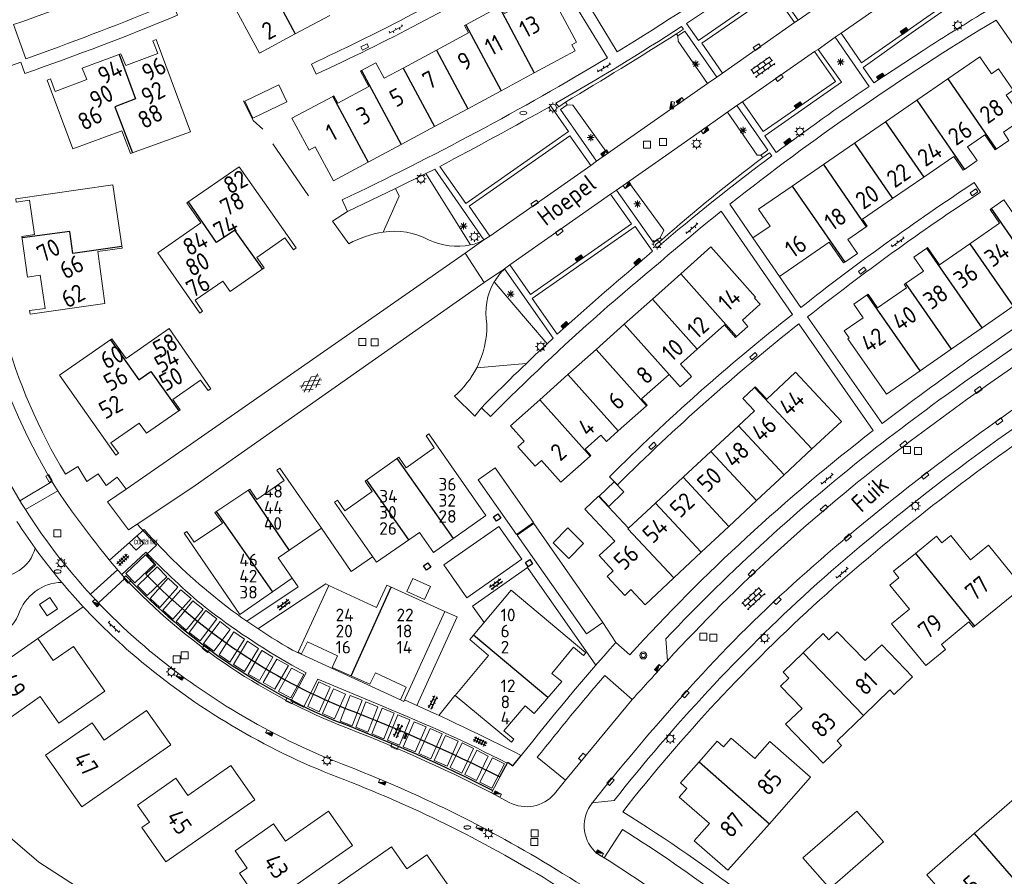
# Model space of a CAD drawing. Extents: x 168769 to 512904, y 516715 to 1559940.
# Tile 289 of 299: x 171196 to 171337, y 520166 to 520288. Entities that reach past the tile are written whole.
import ezdxf

# ---------------------------------------------------------------- set-up
doc = ezdxf.new("R2010")
doc.units = 0
doc.header["$MEASUREMENT"] = 0
doc.linetypes.add('LP', pattern=[14, 9, -5])
doc.layers.get('0').update_dxf_attribs({"linetype": 'CONTINUOUS'})
for name, color, linetype, lineweight in [('B01_HOOFDGEBOUW', 10, 'CONTINUOUS', 0), ('B02_bijgebouw', 12, 'CONTINUOUS', 0), ('B07_scheidingsmuur', 14, 'CONTINUOUS', 25), ('Q04_wegmarkering', 7, 'CONTINUOUS', 0), ('Q21_LANTAARNPAAL', 7, 'CONTINUOUS', 18), ('Q23_kolk', 7, 'CONTINUOUS', 18), ('Q26_BOOM', 7, 'CONTINUOUS', 18), ('Q28_rioolput', 7, 'CONTINUOUS', 18), ('Q31_verklikker_leiding', 7, 'CONTINUOUS', 0), ('Q92_BRANDKRAAN', 7, 'CONTINUOUS', 0), ('Q96_STRAATKOLK', 7, 'CONTINUOUS', 0), ('Q97_TROTTOIRKOLK', 7, 'CONTINUOUS', 0), ('S01_symb_gesloten_verh', 7, 'CONTINUOUS', 0), ('S02_symb_open_verh', 7, 'CONTINUOUS', 13), ('T03_HEK', 34, 'CONTINUOUS', 0), ('T51_CULTUURSCHEIDING', 3, 'CONTINUOUS', 0), ('V00_kant_verharding', 252, 'CONTINUOUS', 0), ('V02_Kant_open_verh', 253, 'CONTINUOUS', 0), ('V03_kant_tegel_verh', 254, 'CONTINUOUS', 13), ('V11_VERKEERSDREMPEL', 7, 'CONTINUOUS', 0), ('W00_KANT_WATER', 140, 'CONTINUOUS', 0)]:
    doc.layers.add(name, color=color, linetype=linetype, lineweight=lineweight)
for name, color, linetype in [('Q681_Straatkolk', 7, 'CONTINUOUS'), ('S02_Klinkers', 7, 'CONTINUOUS'), ('S03_Tegels', 7, 'CONTINUOUS'), ('VERVALLEN-oud', 5, 'CONTINUOUS'), ('Z02_Huisnummer', 253, 'CONTINUOUS'), ('Z06_STRAATNAAM', 7, 'CONTINUOUS')]:
    doc.layers.add(name, color=color, linetype=linetype)
doc.styles.add('ISOCP', font='isocp.shx', dxfattribs={"height": 1.8})
doc.styles.get("Standard").update_dxf_attribs({"font": 'ISOB.SHX'})
doc.styles.add('Technisch', font='isocpeur.ttf')

# ---------------------------------------------------------------- blocks, each defined once
blk = doc.blocks.new('Q92')
at = {"color": 0}
blk.add_ellipse((0, 0), major_axis=(-0.991, 0), ratio=0.499983, start_param=1.570796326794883, end_param=7.853981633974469, dxfattribs=at)
blk = doc.blocks.new('Q21')
at = {"color": 0}
for points in [[(-1.5, 0), (-1, 0)], [(-1.06, 1.06), (-0.71, 0.71)], [(0, 1.5), (0, 1)], [(1.06, 1.06), (0.71, 0.71)], [(1.5, 0), (1, 0)], [(-1.06, -1.06), (-0.71, -0.71)], [(0, -1.5), (0, -1)], [(1.06, -1.06), (0.71, -0.71)]]:
    blk.add_lwpolyline(points, dxfattribs=at)
blk.add_circle((0, 0), 1, dxfattribs=at)
blk = doc.blocks.new('Q28')
at = {"color": 0}
blk.add_lwpolyline([(1, 1), (1, -1), (-1, -1), (-1, 1)], close=True, dxfattribs=at)
blk = doc.blocks.new('Q23')
at = {"color": 0}
blk.add_lwpolyline([(0.99, -0.5), (-0.99, -0.5), (-0.99, 0.5), (0.99, 0.5), (0.99, -0.5)], dxfattribs=at)
blk = doc.blocks.new('S026')
for p, q in [((0, 0), (4.4, 0)), ((0.2, 0.5), (0.2, 0)), ((1.2, 0), (1.2, -0.5)), ((2.2, 0.5), (2.2, 0)), ((3.2, 0), (3.2, -0.5)), ((4.2, 0.5), (4.2, 0))]:
    blk.add_line(p, q)
blk = doc.blocks.new('Q97')
blk.add_hatch(color=256).paths.add_polyline_path([(-1, 1), (-1, 0), (1, 1)])
blk.add_line((1, 1), (-1, 0))
at = {"color": 0}
for points in [[(-1, 0), (-1, 1), (1, 1), (1, 0), (-1, 0)], [(0, 0.8), (0, 1)]]:
    blk.add_lwpolyline(points, dxfattribs=at)
blk = doc.blocks.new('S024')
at = {"color": 0}
for p, q in [((0, 1.2), (6.7, 1.2)), ((0, 0), (6.7, 0)), ((0.2, 1.2), (0.2, 0)), ((1.25, 1.5), (1.25, 1.2)), ((1.25, 0), (1.25, -1.2)), ((2.3, 1.2), (2.3, 0)), ((3.35, 1.5), (3.35, 1.2)), ((3.35, 0), (3.35, -1.2)), ((4.4, 1.2), (4.4, 0)), ((5.45, 1.5), (5.45, 1.2)), ((5.45, 0), (5.45, -1.2)), ((6.5, 1.2), (6.5, 0)), ((0, -1.2), (6.7, -1.2)), ((0.2, -1.2), (0.2, -1.5)), ((2.3, -1.2), (2.3, -1.5)), ((4.4, -1.2), (4.4, -1.5)), ((6.5, -1.2), (6.5, -1.5))]:
    blk.add_line(p, q, dxfattribs=at)
blk = doc.blocks.new('S014')
at = {"color": 0}
for p, q in [((0, -0.75), (4.2, 1.67)), ((0, 0.65), (1.78, 1.67)), ((5.07, -1.52), (0, 1.4)), ((2.64, -1.52), (0, 0)), ((1.08, -1.52), (6.15, 1.4)), ((6.15, -0.75), (1.95, 1.67)), ((3.51, -1.52), (6.15, 0)), ((6.15, 0.65), (4.37, 1.67))]:
    blk.add_line(p, q, dxfattribs=at)
blk = doc.blocks.new('Q26')
at = {"color": 0}
for p, q in [((-1, 0), (1, 0)), ((-0.7, 0.7), (0.7, -0.7)), ((0.7, 0.7), (-0.7, -0.7)), ((0, 1), (0, -1))]:
    blk.add_line(p, q, dxfattribs=at)
blk = doc.blocks.new('Q96')
for p, q in [((-1, 0.88), (1, 0.88)), ((-1, 0.75), (1, 0.75)), ((-1, 0.63), (1, 0.63)), ((-1, 0.5), (1, 0.5)), ((-1, 0.38), (1, 0.38)), ((-1, 0.25), (1, 0.25)), ((-1, 0.12), (1, 0.12))]:
    blk.add_line(p, q)
at = {"color": 0}
blk.add_lwpolyline([(1, 1), (1, 0), (-1, 0), (-1, 1), (1, 1)], dxfattribs=at)
blk = doc.blocks.new('Q31')
for radius in [1, 0.6]:
    blk.add_circle((0, 0), radius)
blk = doc.blocks.new('Q681')
for points in [[(-0.7505, 0.749), (0.7485, 0.751)], [(-0.7495, -0.751), (-0.7505, 0.749)], [(0.7485, 0.751), (0.7505, -0.749)], [(0.7505, -0.749), (-0.7495, -0.751)]]:
    blk.add_lwpolyline(points)
blk = doc.blocks.new('TEGELS6')
for points in [[(-4, 0.75), (4, 0.75)], [(-3, -1.6), (-3, 1.6)], [(-1.5, -1.6), (-1.5, 1.6)], [(0, -1.6), (0, 1.6)], [(1.5, -1.6), (1.5, 1.6)], [(3, -1.6), (3, 1.6)], [(-4, -0.75), (4, -0.75)]]:
    blk.add_lwpolyline(points)
blk = doc.blocks.new('KLINKERS6')
for points in [[(-4, 0.75), (4, 0.75)], [(-3, 0.75), (-3, 1.6)], [(-1.5, -0.75), (-1.5, 0.75)], [(0, 0.75), (0, 1.6)], [(1.5, -0.75), (1.5, 0.75)], [(3, 0.75), (3, 1.6)], [(-4, -0.75), (4, -0.75)], [(-3, -1.6), (-3, -0.75)], [(0, -1.6), (0, -0.75)], [(3, -1.6), (3, -0.75)]]:
    blk.add_lwpolyline(points)

msp = doc.modelspace()

# ---------------------------------------------------------------- linework, layer by layer
at = {"layer": 'B01_HOOFDGEBOUW'}
for p, q in [((171290.55, 520251.71), (171286.52, 520248.11)), ((171286.52, 520248.11), (171282.49, 520244.52)), ((171282.49, 520244.52), (171278.46, 520240.92)), ((171278.46, 520240.92), (171274.42, 520237.31)), ((171290.53, 520238.82), (171292.92, 520240.96)), ((171274.42, 520237.31), (171270.4, 520233.73)), ((171281.63, 520229.27), (171285.65, 520232.86))]:
    msp.add_line(p, q, dxfattribs=at)
for points in [[(171235.47, 520286.01), (171230.33, 520283.26), (171226.12, 520291.1), (171231.26, 520293.85)], [(171264.59, 520289.85), (171264.79, 520289.96), (171265.36, 520288.9), (171271.65, 520292.3), (171275.67, 520284.81), (171275.01, 520284.46), (171275.48, 520283.58), (171269.63, 520280.43)], [(171259.83, 520287.29), (171264.59, 520289.85)], [(171235.47, 520286.01), (171240.4, 520288.65)], [(171255.63, 520283.67), (171260.23, 520286.14), (171259.66, 520287.2), (171259.83, 520287.29)], [(171203.67, 520269.57), (171210.68, 520272.15), (171211.93, 520268.9), (171220.48, 520272.02), (171215.57, 520285.22), (171215.11, 520285.03), (171215.8, 520283.21), (171211.24, 520281.49), (171210.54, 520283.17), (171205.02, 520281.1), (171205.65, 520279.48), (171201.14, 520277.78), (171200.47, 520279.6), (171200.01, 520279.41), (171203.67, 520269.57)], [(171250.88, 520281.12), (171255.63, 520283.67)], [(171335.65, 520269.53), (171337.47, 520270.79), (171336.68, 520271.94), (171339.45, 520273.85), (171337.09, 520277.27), (171338.08, 520277.95), (171335.98, 520280.99), (171334.99, 520280.31), (171333.32, 520282.74), (171328.73, 520279.58)], [(171244.94, 520280.76), (171246.98, 520281.86), (171248.16, 520279.66), (171250.88, 520281.12)], [(171240.81, 520277.07), (171240.99, 520277.17), (171241.56, 520276.11), (171245.96, 520278.48), (171244.78, 520280.68), (171244.94, 520280.76)], [(171264.88, 520277.88), (171269.63, 520280.43)], [(171328.73, 520279.58), (171324.29, 520276.52)], [(171245.86, 520267.66), (171240.92, 520265), (171238.31, 520269.85), (171237.43, 520269.37), (171234.98, 520273.94), (171240.81, 520277.07)], [(171260.12, 520275.32), (171264.88, 520277.88)], [(171324.29, 520276.52), (171319.83, 520273.44)], [(171255.36, 520272.77), (171260.12, 520275.32)], [(171250.61, 520270.21), (171255.36, 520272.77)], [(171319.83, 520273.44), (171315.38, 520270.38)], [(171331.1, 520266.64), (171332.92, 520267.89), (171331.55, 520269.87), (171334.02, 520271.57), (171335.5, 520269.43), (171335.65, 520269.53)], [(171245.86, 520267.66), (171250.61, 520270.21)], [(171315.38, 520270.38), (171310.95, 520267.32)], [(171325.29, 520265.55), (171329.58, 520268.5), (171330.94, 520266.53), (171331.1, 520266.64)], [(171310.95, 520267.32), (171306.5, 520264.25)], [(171226.14, 520249.21), (171225.11, 520250.68), (171221.14, 520247.95), (171222.22, 520246.39), (171221.83, 520246.11), (171215.84, 520254.7), (171221.98, 520259.01), (171219.96, 520261.86), (171227.44, 520267.03), (171235.57, 520255.43), (171235.19, 520255.17), (171233.97, 520256.88), (171229.99, 520254.07), (171231, 520252.57), (171226.14, 520249.21)], [(171197.55, 520245.97), (171197.49, 520246.46), (171199.69, 520246.76), (171199, 520251.53), (171197.21, 520251.26), (171196.37, 520257.07), (171198.18, 520257.35), (171197.49, 520262.24), (171195.59, 520261.96), (171195.5, 520262.45), (171209.4, 520264.43), (171210.71, 520255.39), (171207.24, 520254.9), (171208.22, 520247.49), (171197.55, 520245.97)], [(171320.84, 520262.48), (171325.29, 520265.55)], [(171306.5, 520264.25), (171301.69, 520260.94), (171303.34, 520258.55), (171300.87, 520256.85), (171304.67, 520251.33), (171311.79, 520256.24), (171313.84, 520253.28), (171314, 520253.39)], [(171339.4, 520264.11), (171339.21, 520263.98), (171340.58, 520262), (171338.11, 520260.29), (171336.74, 520262.27), (171334.96, 520261.04)], [(171317.08, 520258.43), (171317.21, 520258.52), (171316.53, 520259.51), (171320.84, 520262.48)], [(171334.96, 520261.04), (171334.78, 520260.91), (171336.14, 520258.94), (171331.9, 520256)], [(171314, 520253.39), (171315.81, 520254.64), (171314.45, 520256.62), (171317.08, 520258.43)], [(171331.9, 520256), (171327.56, 520252.99), (171325.85, 520255.46), (171325.74, 520255.38)], [(171298.54, 520242.76), (171300.17, 520244.21), (171299.37, 520245.11), (171301.91, 520247.37), (171301.11, 520248.26), (171301.26, 520248.4), (171294.86, 520255.56), (171290.55, 520251.71)], [(171325.74, 520255.38), (171323.88, 520254.09), (171325.25, 520252.12), (171322.67, 520250.34)], [(171322.67, 520250.34), (171322.5, 520250.22), (171322.84, 520249.72), (171318.7, 520246.85), (171317.33, 520248.83), (171317.21, 520248.74)], [(171317.21, 520248.74), (171315.28, 520247.4), (171316.64, 520245.43), (171313.93, 520243.55), (171314.61, 520242.57), (171314.45, 520242.45), (171319.97, 520234.53), (171324.76, 520237.85)], [(171333.63, 520244), (171338.08, 520247.08)], [(171217.42, 520243.91), (171211.28, 520239.61), (171209.24, 520242.45), (171201.78, 520237.24), (171209.8, 520225.81), (171210.18, 520226.07), (171209.12, 520227.59), (171213.13, 520230.37), (171214.18, 520228.96), (171219.02, 520232.27), (171217.96, 520233.77), (171221.91, 520236.53), (171222.99, 520235.03), (171223.39, 520235.3), (171217.42, 520243.91)], [(171292.92, 520240.96), (171296.79, 520244.41), (171298.39, 520242.62), (171298.54, 520242.76)], [(171329.2, 520240.93), (171333.63, 520244)], [(171324.76, 520237.85), (171329.2, 520240.93)], [(171288.88, 520237.35), (171290.46, 520235.59), (171292.11, 520237.05), (171290.53, 520238.82)], [(171301.11, 520235.46), (171301.21, 520235.55), (171302.85, 520233.8), (171306.97, 520237.65), (171313.52, 520230.63), (171309.3, 520226.7)], [(171285.65, 520232.86), (171285.77, 520232.97), (171284.97, 520233.86), (171288.88, 520237.35)], [(171298.79, 520230.02), (171301.09, 520232.16), (171299.45, 520233.92), (171301.11, 520235.46)], [(171270.4, 520233.73), (171266.21, 520229.99), (171268.18, 520227.79), (171267.28, 520226.99), (171269.75, 520224.22), (171270.65, 520225.02), (171273.41, 520221.93), (171277.6, 520225.67)], [(171277.6, 520225.67), (171277.72, 520225.78), (171276.92, 520226.68), (171279.16, 520228.67), (171279.96, 520227.78), (171281.63, 520229.27)], [(171294.84, 520226.33), (171298.79, 520230.02)], [(171241.07, 520219.08), (171241.49, 520219.37), (171242.53, 520217.86), (171246.47, 520220.59), (171245.45, 520222.09), (171250.26, 520225.52), (171251.32, 520224.01), (171255.32, 520226.84), (171254.15, 520228.56), (171254.56, 520228.83), (171262.72, 520217.16), (171255.23, 520211.91), (171253.24, 520214.77), (171247.06, 520210.5), (171241.07, 520219.08)], [(171290.9, 520222.65), (171294.84, 520226.33)], [(171309.3, 520226.7), (171305.33, 520222.99)], [(171233.27, 520223.96), (171232.85, 520223.66), (171233.87, 520222.2), (171229.96, 520219.48), (171228.96, 520220.97), (171223.98, 520217.62), (171225.04, 520216.1), (171221.02, 520213.38), (171219.97, 520214.91), (171219.57, 520214.64), (171227.52, 520203.05), (171235.03, 520208.23), (171233.01, 520211.13), (171239.21, 520215.36), (171233.27, 520223.96)], [(171286.95, 520218.96), (171290.9, 520222.65)], [(171305.33, 520222.99), (171301.4, 520219.32)], [(171281.13, 520213.53), (171276.84, 520218.11), (171278.81, 520219.96), (171283.1, 520215.37)], [(171301.4, 520219.32), (171297.45, 520215.63)], [(171283.1, 520215.37), (171286.95, 520218.96)], [(171297.45, 520215.63), (171293.5, 520211.95)], [(171324.1, 520211.75), (171327.12, 520214.21), (171327.88, 520213.28), (171329.16, 520214.32), (171331.97, 520210.87), (171334.53, 520212.95), (171339.4, 520206.96), (171332.54, 520201.39)], [(171289.56, 520208.26), (171285.45, 520204.43), (171283.44, 520206.59), (171282.56, 520205.77), (171280.03, 520208.47), (171280.91, 520209.29), (171278.9, 520211.45), (171281.13, 520213.53)], [(171293.5, 520211.95), (171289.56, 520208.26)], [(171332.54, 520201.39), (171332.35, 520201.23), (171331.75, 520201.97), (171327.82, 520198.77), (171328.42, 520198.03), (171325.59, 520195.74), (171320.7, 520201.71), (171323.26, 520203.79), (171320.45, 520207.24), (171321.73, 520208.28), (171320.98, 520209.21), (171324.1, 520211.75)], [(171256.85, 520203.47), (171250.97, 520190.59), (171250.48, 520190.82), (171251.32, 520192.63), (171246.91, 520194.68), (171246.14, 520193.06), (171240.72, 520195.48), (171241.5, 520197.11), (171237.2, 520199.12), (171236.37, 520197.43), (171235.89, 520197.64), (171240.26, 520207.19), (171247.09, 520204.05), (171248.53, 520207.23), (171256.85, 520203.47)], [(171200.38, 520205.48), (171198.89, 520204.46), (171199.99, 520202.83), (171201.48, 520203.86), (171200.38, 520205.48)], [(171266.3, 520206.5), (171276.98, 520197.58), (171276.65, 520197.19), (171275.25, 520198.39), (171272.12, 520194.62), (171273.54, 520193.46), (171269.61, 520188.87), (171268.31, 520190), (171265.29, 520186.4), (171266.7, 520185.22), (171266.37, 520184.8), (171258.31, 520191.48), (171263.09, 520197.2), (171260.41, 520199.45), (171266.3, 520206.5)], [(171316.68, 520188.62), (171320.44, 520192.26), (171321.08, 520191.6), (171323.7, 520194.13), (171319.28, 520198.72), (171316.92, 520196.44), (171312.93, 520200.58), (171311.74, 520199.44), (171310.91, 520200.3), (171308.06, 520197.56)], [(171308.06, 520197.56), (171305.2, 520194.8), (171306.03, 520193.93), (171304.84, 520192.79), (171307.89, 520189.62), (171305.54, 520187.35), (171310.91, 520181.78), (171313.54, 520184.31), (171312.9, 520184.97), (171316.68, 520188.62)], [(171303.23, 520173.1), (171309.11, 520179.78), (171303.31, 520184.89), (171301.15, 520182.44), (171297.77, 520185.38), (171296.68, 520184.14), (171295.78, 520184.93), (171293.17, 520181.96)], [(171216.96, 520167.67), (171229.67, 520176.55), (171226.23, 520181.47), (171220.11, 520177.19), (171218.39, 520179.65), (171212.89, 520175.81), (171214.61, 520173.34), (171213.52, 520172.58), (171216.95, 520167.67)], [(171293.17, 520181.96), (171290.54, 520178.98), (171291.44, 520178.18), (171290.35, 520176.94), (171294.67, 520173.15), (171292.5, 520170.69), (171297.29, 520166.48)], [(171332.49, 520171.72), (171339.31, 520177.65), (171346.31, 520169.6), (171344.05, 520167.63), (171346.02, 520165.37), (171344.21, 520163.79), (171344.86, 520163.04), (171342.12, 520160.65)], [(171230.93, 520161.14), (171243.64, 520170.03), (171240.2, 520174.94), (171234.08, 520170.66), (171232.36, 520173.12), (171226.86, 520169.28), (171228.58, 520166.81), (171227.49, 520166.05), (171230.92, 520161.14)], [(171297.29, 520166.48), (171303.23, 520173.1)], [(171342.12, 520160.65), (171339.43, 520158.31), (171338.77, 520159.07), (171336.96, 520157.49), (171334.99, 520159.76), (171332.73, 520157.79), (171325.73, 520165.84), (171332.49, 520171.72)]]:
    msp.add_lwpolyline(points, dxfattribs=at)
for points in [[(171193.27, 520187.29), (171189.25, 520193.02), (171198.68, 520199.61), (171200.88, 520196.45), (171203.76, 520198.47), (171208.23, 520192.07), (171201.67, 520187.49), (171199.01, 520191.3)], [(171208.13, 520185.07), (171214.22, 520189.32), (171217.66, 520184.39), (171204.94, 520175.53), (171199.78, 520182.92), (171206.41, 520187.54)], [(171252.22, 520157.75), (171251.38, 520158.94), (171246.74, 520155.69), (171244.92, 520158.29), (171243.83, 520157.52), (171239.78, 520163.28), (171249.2, 520169.85), (171251.4, 520166.71), (171254.26, 520168.71), (171258.75, 520162.33)]]:
    msp.add_lwpolyline(points, close=True, dxfattribs=at)
at = {"layer": 'B02_bijgebouw'}
for points in [[(171228.23, 520276.39), (171229.41, 520273.96), (171234.25, 520276.28), (171233.09, 520278.72), (171228.23, 520276.39)], [(171278.88, 520219.94), (171281.05, 520222.01), (171282.43, 520220.56), (171280.26, 520218.49), (171278.88, 520219.94)], [(171212.8, 520214.27), (171211.72, 520213.29), (171212.7, 520212.22), (171213.77, 520213.19), (171212.8, 520214.27)], [(171308.03, 520168.27), (171311.86, 520163.88), (171319.54, 520170.54), (171315.73, 520174.95), (171308.03, 520168.27)]]:
    msp.add_lwpolyline(points, dxfattribs=at)
for points in [[(171267.08, 520214.49), (171261.61, 520222.3), (171264.03, 520223.99), (171269.5, 520216.17), (171267.08, 520214.49)], [(171264.55, 520215.61), (171256.68, 520210.11), (171259.96, 520205.42), (171267.83, 520210.92), (171264.55, 520215.61)], [(171279.44, 520201.91), (171269.54, 520216.02), (171267.17, 520214.36), (171277.08, 520200.25), (171279.44, 520201.91)], [(171276.66, 520213.18), (171274.42, 520215.4), (171272.31, 520213.27), (171274.54, 520211.05)], [(171251.42, 520206.32), (171253.95, 520205.17), (171254.79, 520207.02), (171252.25, 520208.17)]]:
    msp.add_lwpolyline(points, close=True, dxfattribs=at)
at = {"layer": 'B07_scheidingsmuur'}
for p, q in [((171228.73, 520220.82), (171234.57, 520212.2)), ((171243.43, 520194.27), (171249.16, 520206.95)), ((171271.58, 520191.17), (171260.92, 520200.06))]:
    msp.add_line(p, q, dxfattribs=at)
for points in [[(171231.26, 520293.85), (171235.47, 520286.01)], [(171264.59, 520289.85), (171269.63, 520280.43)], [(171259.83, 520287.29), (171264.88, 520277.88)], [(171210.31, 520283.08), (171212.63, 520276.71), (171209.69, 520275.56), (171212.19, 520268.99)], [(171255.63, 520283.67), (171260.12, 520275.32)], [(171244.94, 520280.76), (171250.61, 520270.21)], [(171250.88, 520281.12), (171255.36, 520272.77)], [(171328.73, 520279.58), (171335.65, 520269.53)], [(171240.81, 520277.07), (171245.86, 520267.66)], [(171324.29, 520276.52), (171331.1, 520266.64)], [(171319.83, 520273.44), (171325.29, 520265.55)], [(171315.38, 520270.38), (171320.84, 520262.48)], [(171310.95, 520267.32), (171317.08, 520258.43)], [(171306.5, 520264.25), (171314, 520253.39)], [(171230.8, 520252.42), (171226.81, 520257.95), (171224.21, 520256.2), (171220.19, 520262.01)], [(171342.51, 520250.15), (171334.96, 520261.04)], [(171210.67, 520255.63), (171203.65, 520254.64), (171203.23, 520257.79), (171196.41, 520256.84)], [(171331.9, 520256), (171338.08, 520247.08)], [(171333.63, 520244), (171325.74, 520255.38)], [(171290.55, 520251.71), (171298.54, 520242.76)], [(171322.67, 520250.34), (171329.2, 520240.93)], [(171286.52, 520248.11), (171292.92, 520240.96)], [(171324.76, 520237.85), (171317.21, 520248.74)], [(171282.49, 520244.52), (171288.88, 520237.35)], [(171209.04, 520242.3), (171213.08, 520236.58), (171214.83, 520237.77), (171218.82, 520232.13)], [(171278.46, 520240.92), (171285.65, 520232.86)], [(171274.42, 520237.31), (171281.63, 520229.27)], [(171309.3, 520226.7), (171301.11, 520235.46)], [(171270.4, 520233.73), (171277.6, 520225.67)], [(171298.79, 520230.02), (171305.33, 520222.99)], [(171301.4, 520219.32), (171294.84, 520226.33)], [(171250, 520225.35), (171258.05, 520213.91)], [(171251.69, 520213.7), (171245.67, 520222.23)], [(171297.45, 520215.63), (171290.9, 520222.65), (171290.9, 520222.65)], [(171293.5, 520211.95), (171286.95, 520218.96)], [(171232.23, 520206.31), (171224.21, 520217.77)], [(171283.01, 520215.28), (171283.1, 520215.37)], [(171289.56, 520208.26), (171283.01, 520215.28)], [(171324.1, 520211.75), (171332.54, 520201.39)], [(171308.06, 520197.56), (171316.68, 520188.62)], [(171293.17, 520181.96), (171303.23, 520173.1)], [(171332.49, 520171.72), (171342.12, 520160.65)]]:
    msp.add_lwpolyline(points, dxfattribs=at)
at = {"layer": 'Q04_wegmarkering'}
for points in [[(171195.2, 520287.33, 0.01172), (171213.89, 520294.41)], [(171355.6, 520250.56), (171334.28, 520235.75, 0.012782), (171319.78, 520225.05, 0.019489), (171304.41, 520212.1, 0.022494), (171288.65, 520196.43, 0.018548)], [(171357.88, 520246.07), (171341.12, 520234.43, 0.032693), (171307.59, 520208.27, 0.026153), (171292.77, 520193.6, 0.017711), (171277.88, 520176.06, 0.01496)], [(171279.62, 520168.27, -0.021338), (171294.01, 520158.33)]]:
    msp.add_lwpolyline(points, format="xyb", dxfattribs=at)
for points in [[(171313.48, 520286.11), (171325.81, 520294.73)], [(171296.55, 520280.41), (171306.83, 520287.61)], [(171299.37, 520276.29), (171309.68, 520283.47)], [(171263.28, 520257.09), (171277.69, 520267.2)], [(171266.13, 520253.02), (171280.52, 520263.08)], [(171283.62, 520190.9), (171274.08, 520179.35)]]:
    msp.add_lwpolyline(points, dxfattribs=at)
at = {"layer": 'T03_HEK', "linetype": 'LP'}
msp.add_lwpolyline([(171237.36, 520262.87), (171230.83, 520272.38), (171229.45, 520273.61), (171228.07, 520276.42)], dxfattribs=at)
at = {"layer": 'T51_CULTUURSCHEIDING'}
for points in [[(171289.97, 520286, -0.006045), (171274.08, 520276.26)], [(171287.85, 520256.56, -0.020709), (171302.27, 520268.32)], [(171242.92, 520260.64), (171240.79, 520259.24), (171243.11, 520256.02, -0.082938), (171248.04, 520257.68)], [(171248.04, 520257.68, -0.164825), (171254.49, 520256.6, 0.163317), (171260.51, 520255.85)], [(171260.51, 520255.85, 0.088298), (171262.43, 520256.59)], [(171263.9, 520250.57, -0.061175), (171265.36, 520252.42)], [(171261.4, 520238.3, 0.122591), (171262.86, 520244.54, -0.18408), (171263.9, 520250.57)], [(171262.07, 520232.59), (171261.12, 520231.4), (171258.21, 520234.25, 0.09792), (171261.4, 520238.3)]]:
    msp.add_lwpolyline(points, format="xyb", dxfattribs=at)
for points in [[(171294.37, 520278.9), (171290.19, 520284.98), (171290.16, 520285.72)], [(171274.34, 520275.89), (171275.12, 520275.84), (171280.1, 520268.92)], [(171302.02, 520268.68), (171301.5, 520268.67), (171297.26, 520274.82)], [(171254.12, 520266.04), (171260.51, 520255.85)], [(171283.08, 520264.85), (171288.14, 520257.98), (171287.61, 520256.88)], [(171248.04, 520257.68), (171250.3, 520262.82), (171249.81, 520263.93)], [(171271.47, 520241.73), (171263.9, 520250.57)], [(171261.4, 520238.3), (171268.45, 520238.89)], [(171198.68, 520199.61), (171205.16, 520204.14)]]:
    msp.add_lwpolyline(points, dxfattribs=at)
at = {"layer": 'V00_kant_verharding'}
for p, q in [((171263.68, 520177.87), (171263.51, 520177.56)), ((171263.51, 520177.56), (171266.03, 520176.19))]:
    msp.add_line(p, q, dxfattribs=at)
for points in [[(171195.2, 520287.33), (171196.93, 520282.46, 0.011329), (171215.89, 520289.66), (171213.89, 520294.41, 0.008268), (171221.71, 520297.79), (171224.62, 520296.68, 0.033268), (171259.31, 520315.37), (171265.09, 520319.32), (171292.44, 520338.53), (171292.94, 520341.58), (171293.75, 520342.13, -0.409201), (171300.71, 520341.38)], [(171196.22, 520281.95), (171196.8, 520280.36, 0.014266), (171218.65, 520288.67), (171217.58, 520291.24), (171224.5, 520294.45, 0.032693), (171260.58, 520313.82), (171270.7, 520299.37)], [(171281.45, 520283.42, 0.032142), (171320.07, 520310.6)], [(171309.84, 520289.69), (171304.94, 520296.83, -0.007521), (171298.39, 520292.21), (171291.39, 520287.5), (171293.1, 520285.04), (171300.03, 520289.89), (171300.03, 520289.89), (171304.02, 520292.72), (171307.34, 520287.95)], [(171237.76, 520281.7, 0.023477), (171264.59, 520295.68)], [(171267.45, 520295.48, -0.025265), (171238.43, 520280.23)], [(171295.71, 520279.83), (171291.15, 520286.41), (171290.16, 520285.72), (171289.97, 520286), (171290.94, 520286.7), (171290.68, 520287.07, -0.014396), (171272.72, 520276.11), (171273.11, 520275.56), (171274.08, 520276.26), (171274.34, 520275.89), (171273.36, 520275.2), (171278.52, 520267.8)], [(171300.87, 520256.85), (171297.57, 520261.67, -0.015437), (171315.67, 520275.04, -0.017189), (171335.63, 520287.99)], [(171310.18, 520283.79), (171313.52, 520279.09), (171309.43, 520276.23), (171308.3, 520275.44), (171302.57, 520271.44), (171304.21, 520269.06, -0.011615), (171317.48, 520278.51), (171312.64, 520285.53)], [(171242.15, 520262.29, 0.025064), (171280.08, 520282.59)], [(171273.68, 520166.04, 0.046098), (171243.2, 520181.26, -0.083271), (171214.69, 520197.82, -0.095853), (171193.73, 520223.42, -0.048877), (171187.9, 520236.72, -0.073961), (171183.34, 520262.97), (171183.32, 520278.48)], [(171190.95, 520276.17), (171190.94, 520264.18, 0.062332), (171193.81, 520243.51, 0.068223), (171202.61, 520223.09), (171204.36, 520224.17), (171205.65, 520222.04), (171207.3, 520223.13), (171208.42, 520221.47), (171210.02, 520222.66), (171211.3, 520220.96)], [(171281.37, 520263.66), (171286.64, 520256.22), (171287.61, 520256.88), (171287.85, 520256.56), (171286.88, 520255.87), (171287.15, 520255.45, -0.017628), (171303.58, 520268.57), (171303.23, 520269.03), (171302.27, 520268.32), (171302.02, 520268.68), (171303, 520269.37), (171298.58, 520275.75)], [(171332.52, 520264.76, 0.021263), (171307.72, 520246.91), (171304.67, 520251.33)], [(171308.67, 520245.55, -0.022187), (171333.42, 520263.4, -0.022187)], [(171271.47, 520241.73, 0.011385), (171262.07, 520232.59), (171263.38, 520231.33, -0.015833), (171279.04, 520246.11, -0.006117), (171296.34, 520260.69), (171306.52, 520245.92, 0.028673), (171280.36, 520222.71), (171281.51, 520221.56, -0.028371), (171307.45, 520244.59)], [(171272.91, 520243.09, -0.008874), (171286.53, 520254.94)], [(171319.36, 520230.31, -0.009598), (171331.69, 520239.36)], [(171318.4, 520226.83, -0.012784), (171332.99, 520237.59)], [(171342.4, 520232.58, 0.032701), (171309.09, 520206.59)], [(171343.51, 520230.95, 0.03293), (171310.45, 520205.14)], [(171283.29, 520197.27, -0.04397), (171318.06, 520229.31)], [(171288.43, 520199.55, -0.038051), (171318.4, 520226.83)], [(171198.27, 520212.52, -0.013104), (171195.66, 520216.33, -0.013104)], [(171198.27, 520212.52, -0.393037), (171192.16, 520208.53, 0.268804), (171181.55, 520204.19), (171180.62, 520203.03)], [(171202.08, 520207.63, -0.01759), (171198.27, 520212.52)], [(171181.14, 520196.99), (171182.68, 520198.79, -0.330683), (171186.66, 520199.73, 0.434721), (171195.92, 520203.05, -0.316339), (171202.08, 520207.63, -0.316339)], [(171205.16, 520204.14, -0.013197), (171202.08, 520207.63)], [(171309.09, 520206.59, 0.041118), (171281.03, 520176.44)], [(171272.67, 520164.38, 0.04613), (171242.53, 520179.4, -0.083433), (171213.55, 520196.23, -0.032762), (171205.16, 520204.14)], [(171310.45, 520205.14, 0.042378), (171282.26, 520174.84)], [(171267.76, 520182.87, -0.016097), (171281.3, 520199.05)], [(171283.62, 520190.9, 0.001134), (171288.65, 520196.43)], [(171270.06, 520182.63, -0.012492), (171279.73, 520194.33)], [(171326.67, 520139.36), (171326.49, 520136.24), (171326.04, 520135.85, -0.405294), (171319, 520136.22, 0.038905), (171294.01, 520158.33), (171296.9, 520162.2, 0.021732), (171282.21, 520172.32), (171279.62, 520168.27), (171278.62, 520168.86, -0.385945), (171277.64, 520175.73), (171277.92, 520176.1), (171281.03, 520176.44)], [(171282.26, 520174.84, -0.026357), (171300.56, 520162.15), (171296.56, 520158.92, -0.036698), (171319.56, 520138.43), (171322.06, 520137.97)], [(171273.68, 520166.04, -0.045535), (171302.98, 520144.57)]]:
    msp.add_lwpolyline(points, format="xyb", dxfattribs=at)
for points in [[(171272.36, 520298.48), (171281.45, 520283.42)], [(171326.79, 520295.45), (171325.81, 520294.73), (171328.75, 520290.49), (171316.38, 520281.85), (171313.48, 520286.11), (171312.64, 520285.53)], [(171280.08, 520282.59), (171273.09, 520294.06)], [(171295.71, 520279.83), (171296.55, 520280.41), (171293.57, 520284.66), (171303.91, 520291.83), (171306.83, 520287.61), (171307.34, 520287.95)], [(171307.34, 520287.95), (171309.84, 520289.69)], [(171357.15, 520257.1), (171335.63, 520287.99)], [(171312.64, 520285.53), (171310.18, 520283.79)], [(171310.18, 520283.79), (171309.68, 520283.47), (171312.67, 520279.21), (171302.36, 520272.07), (171299.37, 520276.29), (171298.58, 520275.75)], [(171196.22, 520281.95), (171193.09, 520280.85), (171194.74, 520276.14), (171190.95, 520276.17)], [(171238.43, 520280.23), (171237.76, 520281.7)], [(171294.37, 520278.9), (171295.71, 520279.83)], [(171280.1, 520268.92), (171294.37, 520278.9)], [(171298.58, 520275.75), (171291.59, 520270.81), (171281.37, 520263.66)], [(171262.43, 520256.59), (171263.28, 520257.09), (171260.3, 520261.39), (171274.71, 520271.46), (171277.69, 520267.2), (171278.52, 520267.8)], [(171278.52, 520267.8), (171280.1, 520268.92)], [(171254.12, 520266.04), (171249.81, 520263.93)], [(171254.12, 520266.04), (171255.4, 520266.68), (171262.43, 520256.59)], [(171333.42, 520263.4), (171332.52, 520264.76)], [(171249.81, 520263.93), (171242.92, 520260.64)], [(171281.37, 520263.66), (171280.52, 520263.08), (171283.52, 520258.84), (171269.08, 520248.78), (171266.13, 520253.02)], [(171242.92, 520260.64), (171242.15, 520262.29)], [(171286.53, 520254.94), (171284.04, 520258.46), (171269.3, 520248.19)], [(171259.73, 520254.69), (171262.43, 520256.59)], [(171331.69, 520239.36), (171357.15, 520257.1)], [(171259.73, 520254.69), (171218.31, 520225.79)], [(171262.46, 520250.47), (171259.73, 520254.69)], [(171266.13, 520253.02), (171265.36, 520252.42)], [(171265.36, 520252.42), (171262.46, 520250.47)], [(171265.36, 520252.42), (171272.32, 520242.51)], [(171332.99, 520237.59), (171352.48, 520251.15), (171355.6, 520250.56), (171357.11, 520251.62)], [(171262.46, 520250.47), (171220.7, 520221.15)], [(171269.3, 520248.19), (171272.91, 520243.09)], [(171318.06, 520229.31), (171307.45, 520244.59)], [(171308.67, 520245.55), (171319.36, 520230.31)], [(171272.32, 520242.51), (171271.47, 520241.73)], [(171211.3, 520220.96), (171218.31, 520225.79)], [(171211.3, 520220.96), (171208.64, 520219.12), (171211.64, 520215.15), (171212.87, 520215.96)], [(171212.87, 520215.96), (171220.7, 520221.15)], [(171288.65, 520196.43), (171288.43, 520199.55)], [(171281.3, 520199.05), (171283.29, 520197.27)], [(171279.73, 520194.33), (171283.62, 520190.9)], [(171272.52, 520177.4), (171274.08, 520179.35), (171270.06, 520182.63)]]:
    msp.add_lwpolyline(points, dxfattribs=at)
for points in [[(171318.17, 520279), (171316.61, 520281.22), (171323.51, 520286.09), (171329.6, 520290.35), (171327.27, 520293.68), (171328.58, 520294.57), (171331.78, 520293.49), (171334.58, 520289.47, 0.007983), (171325.21, 520283.65)], [(171272, 520275.7, -0.004807), (171256.13, 520267.07), (171259.82, 520261.77), (171274.53, 520272.07)]]:
    msp.add_lwpolyline(points, format="xyb", close=True, dxfattribs=at)
for centre, radius, start, end in [((171273.84, 520266.03), 85.35, 195.6394, 212.4833), ((171316.68, 520299.16), 139.36, 214.5172, 220.7633), ((171275.06, 520268.88), 88.16, 223.5166, 247.7561), ((171159.89, 519974.14), 228.29, 63.0061, 69.0054), ((171268.51, 520180.89), 5.32, 242.2358, 318.9022)]:
    msp.add_arc(centre, radius, start, end, dxfattribs=at)
at = {"layer": 'V02_Kant_open_verh', "color": 2}
for p, q in [((171239.21, 520215.36), (171243.43, 520209.16)), ((171210.65, 520208.73), (171214.12, 520211.95)), ((171243.43, 520209.16), (171246.5, 520211.3)), ((171235.03, 520208.23), (171235.89, 520206.98)), ((171235.89, 520206.98), (171228.53, 520202.09)), ((171239.81, 520207.41), (171230.11, 520201.01)), ((171240.26, 520207.19), (171239.81, 520207.41)), ((171279.44, 520201.91), (171281.3, 520199.05)), ((171234.95, 520195.81), (171237.04, 520194.7)), ((171237.04, 520194.7), (171234.85, 520190.63)), ((171236.63, 520189.79), (171238.71, 520193.8)), ((171238.71, 520193.8), (171248.05, 520189.87)), ((171234.85, 520190.63), (171236.63, 520189.79)), ((171265.74, 520181.79), (171263.51, 520177.56))]:
    msp.add_line(p, q, dxfattribs=at)
for points in [[(171215.34, 520210.22), (171214.06, 520211.58), (171211.23, 520208.9), (171212.51, 520207.55), (171215.34, 520210.22)], [(171214.31, 520205.73), (171217.12, 520208.44), (171215.72, 520209.83), (171212.91, 520207.11), (171214.31, 520205.73)], [(171278.44, 520195.8), (171268.67, 520209.73), (171260.81, 520204.22), (171262.44, 520201.89)], [(171218.69, 520206.92), (171217.3, 520208.25), (171214.72, 520205.34), (171216.11, 520204.02), (171218.69, 520206.92)], [(171217.98, 520202.39), (171220.56, 520205.3), (171219.12, 520206.56), (171216.54, 520203.65), (171217.98, 520202.39)], [(171222.29, 520203.79), (171220.82, 520204.99), (171218.42, 520202.02), (171219.88, 520200.82), (171222.29, 520203.79)], [(171224.24, 520202.4), (171222.69, 520203.61), (171220.3, 520200.48), (171221.85, 520199.26), (171224.24, 520202.4)], [(171252.85, 520190.04), (171258.62, 520202.68), (171256.85, 520203.47)], [(171223.8, 520197.78), (171226.17, 520200.9), (171224.71, 520202.03), (171222.34, 520198.91), (171223.8, 520197.78)], [(171228.19, 520199.53), (171226.67, 520200.57), (171224.58, 520197.28), (171226.1, 520196.23), (171228.19, 520199.53)], [(171230.22, 520198.19), (171228.63, 520199.21), (171226.62, 520195.91), (171228.21, 520194.9), (171230.22, 520198.19)], [(171232.27, 520196.95), (171230.67, 520197.87), (171228.75, 520194.5), (171230.36, 520193.59), (171232.27, 520196.95)], [(171234.48, 520195.74), (171232.56, 520192.39), (171230.89, 520193.3), (171232.82, 520196.65), (171234.48, 520195.74)], [(171234.81, 520191.13), (171236.67, 520194.48), (171234.94, 520195.38), (171233.08, 520192.03), (171234.81, 520191.13)], [(171240.45, 520192.67), (171238.81, 520193.43), (171237.26, 520189.87), (171238.89, 520189.11), (171240.45, 520192.67)], [(171239.37, 520188.88), (171241.06, 520188.13), (171242.63, 520191.65), (171240.94, 520192.41), (171239.37, 520188.88)], [(171245.03, 520190.78), (171243.31, 520191.46), (171241.86, 520187.8), (171243.58, 520187.12), (171245.03, 520190.78)], [(171255.96, 520188.62), (171258.28, 520191.44)], [(171245.85, 520186.21), (171247.27, 520189.84), (171245.54, 520190.56), (171244.12, 520186.93), (171245.85, 520186.21)], [(171249.59, 520188.93), (171247.87, 520189.65), (171246.39, 520185.98), (171248.11, 520185.26), (171249.59, 520188.93)], [(171250.37, 520184.37), (171251.85, 520187.98), (171250.1, 520188.7), (171248.63, 520185.09), (171250.37, 520184.37)], [(171256.45, 520185.97), (171254.73, 520186.73), (171253.11, 520183.18), (171254.83, 520182.42), (171256.45, 520185.97)], [(171257.15, 520181.37), (171258.75, 520184.93), (171256.93, 520185.74), (171255.33, 520182.18), (171257.15, 520181.37)], [(171260.95, 520183.91), (171259.3, 520184.68), (171257.6, 520181.16), (171259.25, 520180.38), (171260.95, 520183.91)], [(171261.38, 520179.33), (171263.05, 520182.81), (171261.39, 520183.65), (171259.72, 520180.17), (171261.38, 520179.33)], [(171263.54, 520178.2), (171265.36, 520181.7), (171263.67, 520182.57), (171261.85, 520179.07), (171263.54, 520178.2)]]:
    msp.add_lwpolyline(points, dxfattribs=at)
msp.add_lwpolyline([(171252.6, 520183.39), (171250.9, 520184.12), (171252.45, 520187.72), (171254.15, 520186.98)], close=True, dxfattribs=at)
for centre, radius, start, end in [((171284.07, 520278.52), 96.56, 223.5794, 230.4382), ((171286.53, 520286.53), 104.35, 232.1967, 240.3785), ((171171.81, 519999.61), 204.97, 62.7249, 68.1608)]:
    msp.add_arc(centre, radius, start, end, dxfattribs=at)
at = {"layer": 'V03_kant_tegel_verh', "color": 2}
for p, q in [((171208.91, 520210.8), (171213.88, 520215.18)), ((171235.08, 520197.96), (171250.48, 520190.82))]:
    msp.add_line(p, q, dxfattribs=at)
msp.add_lwpolyline([(171251.07, 520190.82, -0.015599), (171267.76, 520182.87)], format="xyb", dxfattribs=at)
msp.add_arc((171275.68, 520269.59), 82.34, 221.3597, 240.4559, dxfattribs=at)
at = {"layer": 'V11_VERKEERSDREMPEL'}
for points in [[(171196.1, 520219.3), (171200.7, 520222.05)], [(171201.51, 520220.69), (171196.91, 520218.02)], [(171206.17, 520205.94), (171210.05, 520209.43)], [(171211.12, 520208.17), (171207.33, 520204.7)]]:
    msp.add_lwpolyline(points, dxfattribs=at)
at = {"layer": 'VERVALLEN-oud'}
msp.add_lwpolyline([(171212.87, 520215.96), (171215.65, 520212.95), (171214.18, 520211.62), (171215.52, 520210.12), (171214.08, 520208.8, 0.102849), (171242.65, 520189.61, -0.026038), (171264.7, 520179.82), (171265.86, 520181.93), (171266.58, 520181.43), (171267.76, 520182.87)], format="xyb", dxfattribs=at)
for centre, radius, start, end in [((171275.06, 520268.88), 87.81, 223.5166, 247.7561), ((171158.92, 519971.8), 231.17, 63.0546, 68.9875)]:
    msp.add_arc(centre, radius, start, end, dxfattribs=at)
at = {"layer": 'W00_KANT_WATER'}
msp.add_lwpolyline([(171189.26, 520175.79), (171198.83, 520167.65), (171211.71, 520159.3), (171220.15, 520154.89), (171227.21, 520151.83), (171249.46, 520140.82), (171270.59, 520127.68), (171290.62, 520112.96), (171309.09, 520097.2), (171323, 520083.85), (171325.23, 520081.63)], dxfattribs=at)

# ---------------------------------------------------------------- block references
at = {"layer": 'Q21_LANTAARNPAAL', "xscale": 0.5, "yscale": 0.5}
for p in [(171330.17, 520287.22), (171272.29, 520275.45), (171307.6, 520272.04), (171292.83, 520270.3), (171253.43, 520265.3), (171261.07, 520257.02), (171287.17, 520255.95), (171270.54, 520241.31), (171324.1, 520218.56), (171202.01, 520210.38), (171302.54, 520199.66), (171217.76, 520194.84), (171289.07, 520185.29), (171240.01, 520182.18), (171263.1, 520171.75)]:
    msp.add_blockref('Q21', p, dxfattribs=at)
at = {"layer": 'Q23_kolk'}
for p, xscale, yscale, rotation in [((171301.45, 520284.1), 0.5, 0.5, 33.13892591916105), ((171304.64, 520279.72), 0.4999999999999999, 0.4999999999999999, 36.63467665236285), ((171269.66, 520261.78), 0.5, 0.5, 34.06442308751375), ((171273.2, 520257.71), 0.5, 0.5, 36.23417293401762), ((171333.07, 520235.13), 0.4999999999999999, 0.4999999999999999, 35.31504613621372), ((171336.07, 520230.63), 0.5, 0.5, 35.64753232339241), ((171322.41, 520227.35), 0.5, 0.5, 38.27166301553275), ((171200.26, 520222.5), 0.5, 0.5, 301.0651787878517), ((171325.49, 520222.89), 0.5, 0.5, 38.28009522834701), ((171311.04, 520218.21), 0.5, 0.5, 43.16550366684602), ((171314.43, 520214.03), 0.4999999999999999, 0.4999999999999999, 41.33451953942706), ((171300.7, 520208.93), 0.5, 0.5, 44.84296526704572), ((171211.43, 520208.03), 0.4999999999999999, 0.4999999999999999, 313.8879976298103), ((171304.36, 520204.99), 0.4999999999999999, 0.4999999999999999, 44.44532659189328), ((171222.68, 520198.11), 0.5, 0.5, 323.6365920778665), ((171234.64, 520190.7), 0.5, 0.5, 334.225524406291), ((171291.24, 520191.65), 0.5, 0.5, 46.84709181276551), ((171249.67, 520184.16), 0.4999999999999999, 0.4999999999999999, 337.7953854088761), ((171276.47, 520182.68), 0.5, 0.5, 50.91694688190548), ((171280.52, 520179.16), 0.5, 0.5, 49.99429512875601)]:
    msp.add_blockref('Q23', p, dxfattribs=dict(at, xscale=xscale, yscale=yscale, rotation=rotation))
at = {"layer": 'Q26_BOOM', "xscale": 0.5, "yscale": 0.5}
for p in [(171292.72, 520281.7), (171313.4, 520282), (171299.46, 520272.23), (171277.7, 520271.19), (171284.37, 520261.7), (171259.52, 520258.55), (171266.26, 520248.83)]:
    msp.add_blockref('Q26', p, dxfattribs=at)
at = {"layer": 'Q28_rioolput', "xscale": 0.5, "yscale": 0.5}
for p in [(171285.73, 520270.18), (171288, 520270.56), (171245.07, 520242), (171246.79, 520241.91), (171322.88, 520226.55), (171324.46, 520226.41), (171201.45, 520214.64), (171293.77, 520199.85), (171295.2, 520199.71), (171218.53, 520196.61), (171219.67, 520197.2), (171269.69, 520171.76), (171269.65, 520170.52)]:
    msp.add_blockref('Q28', p, dxfattribs=at)
at = {"layer": 'Q31_verklikker_leiding', "color": 1, "xscale": 0.5, "yscale": 0.5}
msp.add_blockref('Q31', (171285.21, 520197.18), dxfattribs=at)
at = {"layer": 'Q681_Straatkolk', "color": 2, "xscale": 0.4999999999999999, "yscale": 0.4999999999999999, "zscale": 0.4999999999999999, "rotation": 124.1882776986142}
for p in [(171264.31, 520216.9), (171268.87, 520210.38), (171254.33, 520209.88)]:
    msp.add_blockref('Q681', p, dxfattribs=at)
at = {"layer": 'Q92_BRANDKRAAN', "xscale": 0.5, "yscale": 0.5}
for p in [(171268.07, 520274.7), (171201.49, 520209.18), (171260.04, 520172.61), (171260.07, 520172.62)]:
    msp.add_blockref('Q92', p, dxfattribs=at)
at = {"layer": 'Q96_STRAATKOLK'}
for name, p, xscale, yscale, rotation in [('Q96', (171322.64, 520286.22), 0.5, 0.5, 35.13096752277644), ('Q23', (171245.39, 520284.13), 0.5, 0.5, 25.22143122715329), ('Q96', (171319.25, 520279.72), 0.5, 0.5, 33.67724626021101), ('Q96', (171307.49, 520275.62), 0.5, 0.5, 34.99921075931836), ('Q96', (171306.01, 520270.4), 0.5, 0.5, 36.44834233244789), ('Q23', (171332.47, 520263.37), 0.4999999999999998, 0.4999999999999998, 214.1328738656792), ('Q96', (171276.18, 520253.72), 0.5, 0.5, 34.73115836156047), ('Q96', (171284.57, 520253.23), 0.5, 0.5, 41.19746280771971), ('Q23', (171316.5, 520252.17), 0.4999999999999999, 0.4999999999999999, 217.0943361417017), ('Q96', (171274.15, 520244.18), 0.5, 0.5, 41.51623191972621), ('Q23', (171300.96, 520239.95), 0.5, 0.5, 39.59668221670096), ('Q23', (171286.52, 520227.12), 0.5, 0.5, 42.98192499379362)]:
    msp.add_blockref(name, p, dxfattribs=dict(at, xscale=xscale, yscale=yscale, rotation=rotation))
at = {"layer": 'Q97_TROTTOIRKOLK'}
for p, xscale, yscale, rotation in [((171290.58, 520276.24), 0.5, 0.5, 34.99074328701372), ((171293.88, 520272.43), 0.5, 0.5, 215.2513252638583), ((171279.84, 520268.74), 0.5, 0.5, 35.19949105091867), ((171282.73, 520264.61), 0.5, 0.5, 214.9661058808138), ((171207.18, 520204.86), 0.5, 0.5, 133.0817397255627), ((171287.52, 520195.19), 0.5, 0.5, 47.78275227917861), ((171219.15, 520194.33), 0.4999999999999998, 0.4999999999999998, 143.5711150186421), ((171231.88, 520186.34), 0.5, 0.5, 152.2308456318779), ((171248.01, 520179.31), 0.4999999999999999, 0.4999999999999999, 156.8297927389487), ((171264.25, 520177.15), 0.5, 0.5, 331.346666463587), ((171261.94, 520172.74), 0.5, 0.5, 152.4990615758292), ((171278.84, 520168.72), 0.4999999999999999, 0.4999999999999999, 329.1849854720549)]:
    msp.add_blockref('Q97', p, dxfattribs=dict(at, xscale=xscale, yscale=yscale, rotation=rotation))
at = {"layer": 'Q97_TROTTOIRKOLK', "color": 1, "xscale": 0.5, "yscale": 0.5, "rotation": 79.01026474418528}
msp.add_blockref('Q97', (171289.58, 520275.75), dxfattribs=at)
at = {"layer": 'S01_symb_gesloten_verh', "xscale": 0.5, "yscale": 0.5, "rotation": 34.86252973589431}
msp.add_blockref('S014', (171236.51, 520235.1), dxfattribs=at)
at = {"layer": 'S02_Klinkers', "color": 2}
for p, xscale, yscale, zscale, rotation in [((171264.16, 520207.38), 0.25, 0.25, 0.25, 36.41908178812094), ((171233.83, 520204.44), 0.25, 0.25, 0.25, 36.41908178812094), ((171255.15, 520190.49), 0.25, 0.25, 0.25, 63.77297309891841), ((171250.16, 520186.43), 0.25, 0.25, 0.25, 67.20526517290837), ((171251.25, 520185.68), 0.1, 0.1, 0.1, 67.70284212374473)]:
    msp.add_blockref('KLINKERS6', p, dxfattribs=dict(at, xscale=xscale, yscale=yscale, zscale=zscale, rotation=rotation))
at = {"layer": 'S02_symb_open_verh', "xscale": 0.5, "yscale": 0.5}
for name, p, rotation in [('S026', (171248.91, 520286.11), 27.74255668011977), ('S024', (171300.92, 520280.31), 35.28822896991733), ('S026', (171278.68, 520280.59), 31.11821979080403), ('S026', (171291.35, 520257.46), 40.59892550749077), ('S026', (171320.72, 520255.58), 35.66584434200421), ('S026', (171310.68, 520221.66), 41.19098262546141), ('S026', (171312.81, 520208.21), 41.19098262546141), ('S024', (171299.71, 520204.19), 42.60695914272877), ('S026', (171208.7, 520201.95), 316.9623860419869)]:
    msp.add_blockref(name, p, dxfattribs=dict(at, rotation=rotation))
at = {"layer": 'S03_Tegels', "color": 2, "xscale": 0.25, "yscale": 0.25, "zscale": 0.25}
for p, rotation in [((171210.83, 520210.85), 43.99098100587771), ((171261.88, 520184.92), 334.3684023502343)]:
    msp.add_blockref('TEGELS6', p, dxfattribs=dict(at, rotation=rotation))

# ---------------------------------------------------------------- texts
at = {"layer": 'B02_bijgebouw', "width": 0.555556}
msp.add_text('container', height=0.9, dxfattribs=at).set_placement((171212.39, 520213.05))
at = {"layer": 'Z02_Huisnummer', "style": 'ISOCP'}
for s, rotation, p in [('13', 28.2511, (171268.37, 520285.32)), ('2', 28.1903, (171231.56, 520285.05)), ('11', 28.2511, (171263.45, 520282.78)), ('9', 28.2511, (171259.52, 520280.64)), ('7', 28.2511, (171254.54, 520277.96)), ('5', 28.2511, (171249.83, 520275.44)), ('28', 34.5809, (171334.41, 520273.05)), ('3', 28.2511, (171245.11, 520272.9)), ('1', 28.2511, (171240.72, 520270.55)), ('26', 34.5809, (171329.89, 520269.93)), ('24', 34.5809, (171325.52, 520266.92)), ('22', 34.5809, (171321.12, 520263.89)), ('20', 34.5809, (171316.66, 520260.81)), ('18', 34.5809, (171312.21, 520257.74)), ('16', 34.5809, (171306.57, 520253.86)), ('34', 34.711, (171335.11, 520252.56)), ('36', 34.711, (171330.69, 520249.5)), ('14', 41.7479, (171297.29, 520246.21)), ('38', 34.711, (171326.35, 520246.5)), ('40', 34.711, (171321.93, 520243.43)), ('12', 41.7479, (171292.85, 520242.24)), ('42', 34.711, (171317.45, 520240.33)), ('10', 41.7479, (171289.25, 520239.02)), ('8', 41.7479, (171285.59, 520235.76)), ('6', 41.7479, (171281.54, 520232.12)), ('44', 43.0297, (171306.02, 520231.23)), ('4', 41.7479, (171277.26, 520228.33)), ('46', 43.0297, (171302.09, 520227.56)), ('48', 43.0297, (171298.13, 520223.86)), ('2', 41.7479, (171273.33, 520224.82)), ('50', 43.0297, (171294.35, 520220.33)), ('52', 43.0297, (171290.46, 520216.7)), ('54', 43.0297, (171286.55, 520213.05)), ('56', 43.0297, (171282.43, 520209.2)), ('77', 39.1001, (171332.5, 520204.83)), ('79', 39.1001, (171325.78, 520199.36)), ('49', 304.6349, (171193.2, 520193.56)), ('81', 44.0406, (171316.91, 520191.29)), ('83', 44.0406, (171310.65, 520185.23)), ('47', 304.6349, (171203.59, 520182.36)), ('85', 48.6468, (171303.07, 520176.96)), ('45', 304.6349, (171216.89, 520174.05)), ('87', 48.649, (171297.76, 520170.93)), ('43', 304.6349, (171230.79, 520167.69)), ('5', 40.9978, (171332.33, 520163.03))]:
    msp.add_text(s, height=2.5, rotation=rotation, dxfattribs=at).set_placement(p)
at = {"layer": 'Z02_Huisnummer', "char_height": 2.5, "attachment_point": 7, "rotation": 28.1903, "style": 'ISOCP'}
for s, insert in [('94', (171208.1, 520278.68)), ('96', (171214.39, 520279.11)), ('92', (171214.31, 520275.69)), ('90', (171206.93, 520275.2)), ('86', (171205.25, 520272.09)), ('88', (171213.84, 520272.33)), ('82', (171226.08, 520262.98)), ('78', (171225.61, 520259.84)), ('74', (171224.65, 520256.49)), ('84', (171220.27, 520254.17)), ('70', (171199.41, 520253.24)), ('66', (171202.64, 520250.85)), ('80', (171220.64, 520251.23)), ('76', (171220.75, 520248.2)), ('62', (171202.89, 520246.73)), ('58', (171216.01, 520239.6)), ('60', (171208.48, 520237.98)), ('54', (171216.23, 520237.45)), ('56', (171208.96, 520234.83)), ('50', (171216.9, 520234.84)), ('52', (171208.28, 520230.87))]:
    msp.add_mtext(s, dxfattribs=dict(at, insert=insert))
at = {"layer": 'Z02_Huisnummer', "char_height": 1.8, "attachment_point": 7, "style": 'Technisch'}
for s, insert in [('48', (171230.98, 520219.74)), ('36', (171255.93, 520220.75)), ('34', (171247.46, 520219.03)), ('32', (171255.93, 520218.45)), ('44', (171230.98, 520217.44)), ('30', (171247.46, 520216.73)), ('28', (171255.93, 520216.15)), ('40', (171230.98, 520215.15)), ('26', (171247.46, 520214.43)), ('46', (171227.46, 520209.92)), ('42', (171227.46, 520207.62)), ('38', (171227.46, 520205.32)), ('24', (171241.22, 520202.07)), ('22', (171249.93, 520202.07)), ('10', (171264.81, 520202.07)), ('20', (171241.22, 520199.77)), ('18', (171249.93, 520199.77)), ('6', (171264.81, 520199.77)), ('16', (171241.22, 520197.47)), ('14', (171249.93, 520197.47)), ('2', (171264.81, 520197.47)), ('12', (171264.81, 520191.94)), ('8', (171264.81, 520189.64)), ('4', (171264.81, 520187.34))]:
    msp.add_mtext(s, dxfattribs=dict(at, insert=insert))
at = {"layer": 'Z06_STRAATNAAM', "style": 'ISOCP'}
for s, rotation, p in [('Hoepel', 37.295, (171271.28, 520258.45)), ('Fuik', 42.2714, (171316.37, 520217.49))]:
    msp.add_text(s, height=2.5, rotation=rotation, dxfattribs=at).set_placement(p)

doc.saveas('drawing.dxf')
